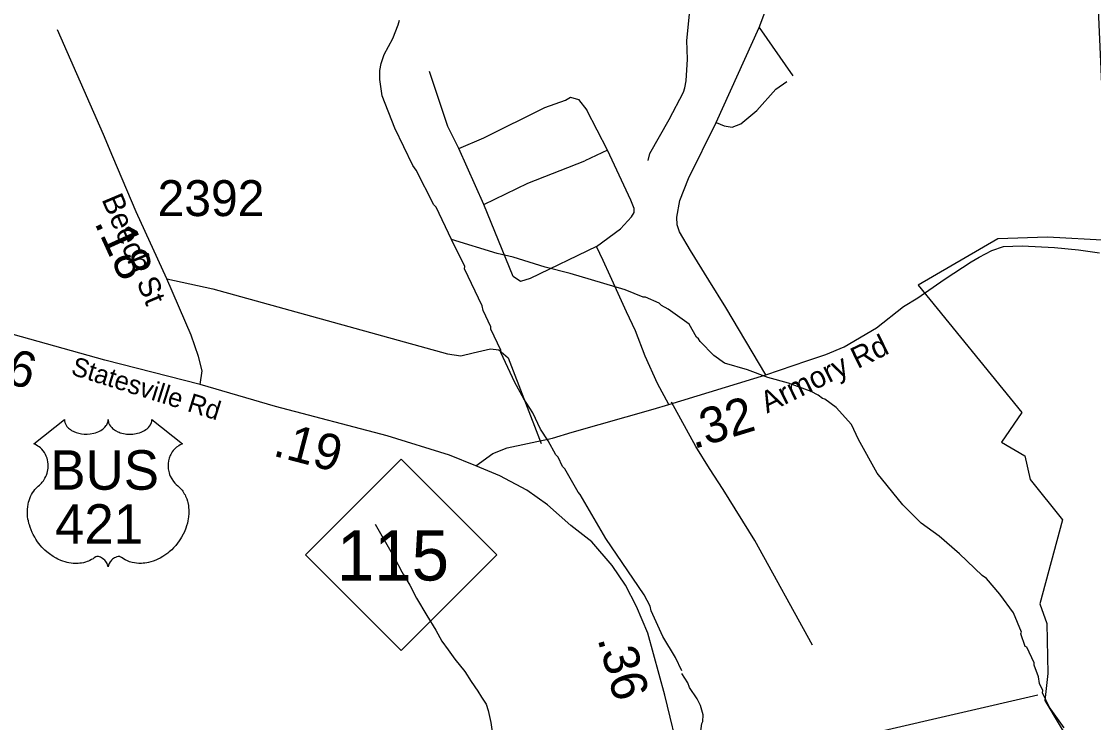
# Model space of a CAD drawing. Extents: x 1248224 to 1454986, y 825081 to 985870.
# Drawn here: x 1370470 to 1374201, y 884588 to 887029 of the extents above; entities that cross this region are included whole.
import ezdxf

# ---------------------------------------------------------------- set-up
doc = ezdxf.new("R2010")
doc.units = 0
for name, color, linetype in [('Exist Boundary Political City Limit New', 7, 'Continuous'), ('Exist Hydrographic Misc Water Feature', 7, 'Continuous'), ('Exist Road Non-System Type 51', 7, 'Continuous'), ('Exist Road Primary NC Shield CELL', 7, 'Continuous'), ('Exist Road Primary NC Shield Number Label', 7, 'Continuous'), ('Exist Road Primary US Attributed', 7, 'Continuous'), ('Exist Road Primary US Label', 7, 'Continuous'), ('Exist Road Primary US Mileage Hundredths English Label', 7, 'Continuous'), ('Exist Road Primary US Shield CELL', 7, 'Continuous'), ('Exist Road Primary US Shield Number Label', 7, 'Continuous'), ('Exist Road Secondary Mileage Hundredths English Label', 7, 'Continuous'), ('Exist Road Secondary Type 51 Attributed', 7, 'Continuous'), ('Exist Road Secondary Type 51 Label', 7, 'Continuous'), ('Exist Road Secondary Type 51 Number Label', 7, 'Continuous'), ('Map Preparation Boundary City Limit Buffer Line', 7, 'Continuous')]:
    doc.layers.add(name, color=color, linetype=linetype)

msp = doc.modelspace()

# ---------------------------------------------------------------- linework, layer by layer
at = {"layer": 'Exist Boundary Political City Limit New'}
for points in [[(1377494.7, 888020.6), (1377316.3, 887969), (1377129.3, 887882.3), (1377027.2, 887830.4), (1376873.7, 887800.1), (1376804.6, 887784.4), (1376502.5, 887795.8), (1375655.1, 887955.6), (1375139.3, 887992.5), (1374734.1, 887992.5), (1374175.3, 888004.7), (1374253.5, 886266.2), (1374041.4, 886278), (1373868.5, 886271.9), (1373590.5, 886111.1), (1373951.3, 885668.2), (1373880.8, 885564.5), (1373962.7, 885516.6), (1373980.6, 885433.9), (1374093.2, 885293.8), (1374014.7, 885001.9), (1374039.3, 884932.7), (1374042, 884759.4)], [(1374042, 884759.4), (1374031.8, 884664.7), (1374131.6, 884498.3)]]:
    msp.add_lwpolyline(points, dxfattribs=at)
at = {"layer": 'Exist Hydrographic Misc Water Feature'}
for points in [[(1372650.7, 886544.9), (1372657.3, 886569), (1372723.8, 886687.5), (1372774, 886782.4), (1372778.4, 886798.3), (1372782.9, 886822.1), (1372788.5, 886898), (1372786, 886962.1), (1372796.3, 887065.8), (1372790.1, 887238), (1372796.9, 887277.9), (1372823.2, 887334.4)], [(1371967.2, 886269.4), (1371913.1, 886382.1), (1371905.3, 886390.2), (1371844, 886511.6), (1371832.3, 886527.9), (1371769.1, 886657.4), (1371725.7, 886770.4), (1371716.9, 886826.5), (1371717.7, 886858.5), (1371722.2, 886882.4), (1371732.8, 886914.2), (1371762.1, 886969.5), (1371781.1, 887017), (1371785.5, 887032.9)], [(1372794.2, 885975), (1372721.3, 886027.6), (1372697.5, 886040.1), (1372689.7, 886048.3), (1372642.1, 886069.4), (1372634.1, 886069.6), (1372570.8, 886095), (1372380, 886151.4), (1372292.4, 886173.4), (1372181.2, 886207.9), (1372125.5, 886221.2), (1371967.2, 886269.4)], [(1372768.3, 884768.5), (1372746.3, 884815), (1372702, 884888), (1372661.9, 884976.9), (1372658.3, 884993), (1372637.2, 885033.5), (1372503.5, 885228.6), (1372414.9, 885382.6), (1372407.1, 885390.8), (1372360.9, 885471.8), (1372353.1, 885480), (1372337.8, 885512.4), (1372329.9, 885520.5), (1372303.1, 885569.2), (1372275.9, 885609.8), (1372249.3, 885666.4), (1372218.3, 885715.1), (1372187.5, 885771.8), (1372137.9, 885877), (1372138, 885885), (1372103.7, 885957.6), (1372103.9, 885965.6), (1372077.1, 886022.3), (1372073.4, 886038.4), (1372012.3, 886167.8), (1372012.5, 886175.8), (1371967.2, 886269.4)], [(1374099.5, 884570.2), (1374047.2, 884643.3), (1374024.2, 884691.8), (1374024.4, 884699.7), (1374012.9, 884724), (1374009.4, 884748), (1373994.4, 884788.3), (1373994.5, 884796.3), (1373969.6, 884850.9), (1373963.7, 884853), (1373948.6, 884897.3), (1373950.4, 884902.4), (1373922.3, 884969.8), (1373875.6, 885034.8), (1373828.9, 885089.9), (1373813.1, 885100.2), (1373734.7, 885175.9), (1373664, 885237.4), (1373601, 885282.7), (1373538, 885346.1), (1373448.7, 885456), (1373383.3, 885573.4), (1373358.5, 885625.9), (1373305.7, 885685), (1373266.3, 885713.8), (1373258.4, 885716), (1373242.6, 885728.4), (1373218.9, 885740.9), (1373139.6, 885769.6), (1373067.9, 885789.1), (1372996.6, 885816.2), (1372917.1, 885839.2), (1372879.6, 885866.6), (1372832.7, 885914.3), (1372826.9, 885924.2), (1372819, 885930.4), (1372794.2, 885975)], [(1372873.6, 884339.2), (1372857.3, 884381.7), (1372842.6, 884438), (1372828.3, 884516.2), (1372837.8, 884584.7), (1372842, 884592.5), (1372842.5, 884615.8), (1372833.1, 884647.2), (1372821.7, 884670.9), (1372794.5, 884710.9), (1372788.8, 884726.8), (1372768.1, 884759.1)]]:
    msp.add_lwpolyline(points, dxfattribs=at)
at = {"layer": 'Exist Road Non-System Type 51'}
for p, q in [((1372887.4, 886676.6), (1373037.7, 887008.1)), ((1373037.7, 887008.1), (1373155.1, 886839.3)), ((1372510.1, 886581), (1372437.8, 886720.3)), ((1372510.1, 886581), (1372430.5, 886543.4)), ((1372494.4, 886196.4), (1372471.9, 886245.5)), ((1373454.8, 884556.7), (1374006.9, 884684.5))]:
    msp.add_line(p, q, dxfattribs=at)
for points in [[(1373037.7, 887008.1), (1373077, 887113.8), (1373102.2, 887148.4), (1373125.2, 887177.8), (1373151.4, 887201.2), (1373240.5, 887246), (1373461.1, 887368), (1373514, 887394.4)], [(1370755.7, 886635.5), (1370595.2, 886999.3)], [(1371992.4, 886586.3), (1371954.1, 886662.6), (1371890.2, 886854.3)], [(1372887.4, 886676.6), (1372916.2, 886665.4), (1372943.4, 886661.4), (1372973.8, 886672.5), (1373029.4, 886718.3), (1373095.4, 886793.5), (1373134.1, 886820)], [(1371992.4, 886586.3), (1372079.3, 886624.2), (1372291.3, 886729), (1372362.9, 886754.6), (1372380.8, 886764.8), (1372408.9, 886757.1), (1372437.8, 886720.3)], [(1372861.9, 886128.8), (1372798.3, 886231.3), (1372760, 886296.3), (1372751.7, 886320.8), (1372750.6, 886347.2), (1372761.1, 886405.1), (1372791.5, 886482.4), (1372887.4, 886676.6)], [(1372079.2, 886392), (1371992.4, 886586.3)], [(1372471.9, 886245.5), (1372554.7, 886306.5), (1372593.4, 886349.2), (1372602.9, 886363.5), (1372602.9, 886377.7), (1372590.3, 886406.2), (1372510.1, 886581)], [(1372079.2, 886392), (1372232.5, 886466.2), (1372430.5, 886543.4)], [(1372471.9, 886245.5), (1372240.2, 886133.8), (1372207, 886123.6), (1372181.4, 886141.5), (1372079.2, 886392)], [(1372575.9, 886017.8), (1372552, 886068.6), (1372518.5, 886143.8), (1372494.4, 886196.4)], [(1370976.4, 886132.5), (1371135.5, 886097.8), (1371952.3, 885871.9), (1371998.9, 885864.7), (1372041.9, 885875.5), (1372102.8, 885889.8), (1372131.4, 885886.2), (1372163.7, 885857.6), (1372278.3, 885560)], [(1373060.8, 885799.2), (1372921.4, 886033), (1372861.9, 886128.8)], [(1372723.4, 885695.5), (1372683.5, 885768.7), (1372640.6, 885863.2), (1372607.1, 885951.7), (1372575.9, 886017.8)], [(1373223.3, 884857.7), (1373022, 885222.2), (1372911.8, 885399.7), (1372865.1, 885473), (1372817.6, 885549.1), (1372732.1, 885703.2)], [(1371701.2, 885278.5), (1371769.1, 885159.3), (1371794.2, 885112.7), (1371798.4, 885105.4)], [(1371798.4, 885105.4), (1371821.3, 885066.2), (1371844.4, 885021.7), (1371881.2, 884960.9), (1371912.2, 884910.2), (1371933.4, 884871.8), (1371954.8, 884841.3), (1371978.2, 884808.8), (1372013.4, 884766.1), (1372034.7, 884731.7), (1372058, 884697.2), (1372071.6, 884676.9), (1372087.1, 884652.6), (1372094.7, 884630.4), (1372103.8, 884588.2), (1372112.6, 884524), (1372117.6, 884473.8), (1372130, 884395.5), (1372137.3, 884359.4), (1372146.8, 884337.2), (1372156.5, 884321), (1372177.8, 884286.5)]]:
    msp.add_lwpolyline(points, dxfattribs=at)
at = {"layer": 'Exist Road Primary NC Shield CELL'}
msp.add_lwpolyline([(1371458.4, 885172.6), (1371791.4, 885505.6), (1372124.4, 885172.6), (1371791.4, 884839.6)], close=True, dxfattribs=at)
at = {"layer": 'Exist Road Primary US Attributed'}
for points in [[(1371091.5, 885764.9), (1370760.4, 885850), (1370440.6, 885939.5), (1370300.9, 885982), (1369930.6, 886084.3)], [(1372051.7, 885481.8), (1371959.2, 885518.7), (1371743.2, 885586.7), (1371354.4, 885688.4), (1371091.5, 885764.9)], [(1373031.5, 883935.1), (1372968.5, 884006.2), (1372893, 884125.7), (1372840.6, 884231.7), (1372791.9, 884361), (1372764.2, 884458.8), (1372709.4, 884683.2), (1372649.7, 884899), (1372611, 884992), (1372572, 885066.3), (1372525.7, 885134.6), (1372455, 885217.5), (1372381.9, 885274.8), (1372300.3, 885346.7), (1372228.9, 885397.2), (1372135.1, 885447.2), (1372051.7, 885481.8)]]:
    msp.add_lwpolyline(points, dxfattribs=at)
at = {"layer": 'Exist Road Primary US Shield CELL'}
msp.add_lwpolyline([(1370619.5, 885642.8), (1370619.8, 885638.4), (1370620.9, 885633.2), (1370621.7, 885630.5), (1370624.1, 885625.4), (1370628.1, 885619.3), (1370633.8, 885613.3), (1370640.1, 885608.1), (1370644.4, 885605.3), (1370651.6, 885601.5), (1370659.8, 885598), (1370669, 885595.4), (1370678.4, 885593.5), (1370688.6, 885592.3), (1370698.7, 885592.2), (1370709.6, 885593), (1370721.7, 885595.3), (1370727.3, 885596.7), (1370733.5, 885598.9), (1370739.2, 885601.3), (1370745.6, 885604.7), (1370750.7, 885607.9), (1370754.7, 885610.8), (1370760.3, 885616.2), (1370764.8, 885621.8), (1370766.7, 885624.9), (1370768.3, 885628), (1370770.5, 885634.4), (1370771.2, 885637.2), (1370771.6, 885643.1), (1370772, 885638.1), (1370772.5, 885635.1), (1370773.3, 885632), (1370774.5, 885628.8), (1370776.8, 885624.3), (1370779.3, 885620.5), (1370784.1, 885615), (1370787, 885612.2), (1370789.7, 885610), (1370796.9, 885605), (1370805.4, 885600.8), (1370809.5, 885598.9), (1370813.8, 885597.4), (1370819.2, 885595.8), (1370824.8, 885594.5), (1370830.3, 885593.5), (1370835.9, 885592.7), (1370841.7, 885592.3), (1370846.4, 885592.2), (1370852.2, 885592.2), (1370857.5, 885592.5), (1370863, 885593.2), (1370869, 885594.2), (1370873.8, 885595.2), (1370880.2, 885596.9), (1370886, 885599), (1370891.1, 885601.2), (1370897.7, 885604.7), (1370903, 885608), (1370906.9, 885611.1), (1370911.6, 885615.4), (1370916, 885620.5), (1370918.5, 885624.2), (1370920.4, 885628), (1370922.1, 885632), (1370923.1, 885636.3), (1370923.6, 885640), (1370923.7, 885643.2), (1371030, 885558.5), (1371027.5, 885557.6), (1371021.7, 885554.7), (1371017.1, 885552), (1371009.8, 885546.9), (1371006.7, 885544.1), (1371003.5, 885541.1), (1371000.6, 885538), (1370998.1, 885535), (1370995, 885530.7), (1370992.3, 885526.5), (1370989.6, 885521.8), (1370987.6, 885517.7), (1370984.3, 885509.1), (1370982.7, 885503.7), (1370981.7, 885499.2), (1370980.5, 885489.7), (1370980.2, 885485.1), (1370980.2, 885480.7), (1370980.4, 885476), (1370980.9, 885471.5), (1370981.7, 885466.7), (1370982.4, 885462.6), (1370983.7, 885457.5), (1370985.6, 885451.6), (1370988, 885445.9), (1370992.8, 885436.7), (1370999.1, 885427.2), (1371003.5, 885422), (1371007.9, 885417.5), (1371014.5, 885411.9), (1371018, 885408.8), (1371022.1, 885404.7), (1371028.8, 885397), (1371031.4, 885393.3), (1371034.2, 885389.3), (1371036.7, 885385), (1371039.2, 885380.5), (1371041.2, 885376.6), (1371044.9, 885367.5), (1371047.7, 885358.6), (1371048.9, 885354), (1371050.9, 885343.5), (1371051.7, 885338.4), (1371052.5, 885328.2), (1371052.5, 885315.9), (1371051.6, 885304.2), (1371049.4, 885290.6), (1371047.6, 885282.4), (1371044.8, 885272.9), (1371042.1, 885264.7), (1371037.2, 885252.6), (1371032.9, 885243.8), (1371027.3, 885233.5), (1371023.5, 885227.3), (1371019, 885220.6), (1371013.4, 885213), (1371006.9, 885204.8), (1370999.1, 885196.2), (1370992.7, 885189.9), (1370984.4, 885182.5), (1370979.4, 885178.3), (1370972.3, 885172.9), (1370962.5, 885166.4), (1370952.8, 885160.8), (1370944.6, 885156.6), (1370937.3, 885153.4), (1370927.9, 885149.9), (1370912.2, 885145.5), (1370906.5, 885144.3), (1370899.7, 885143.3), (1370893.4, 885142.7), (1370887.2, 885142.3), (1370878.9, 885142.3), (1370870.7, 885143), (1370862.9, 885144.1), (1370854.8, 885145.8), (1370846.4, 885148.3), (1370838.7, 885151.3), (1370830.9, 885155.1), (1370817.7, 885163.4), (1370813.9, 885165.4), (1370811.8, 885166), (1370806.7, 885166.3), (1370801.9, 885165.2), (1370797.1, 885163.3), (1370794.1, 885161.7), (1370790.2, 885159.2), (1370787.2, 885156.8), (1370783.5, 885153.3), (1370781, 885150.4), (1370779.1, 885148.2), (1370775.4, 885142.3), (1370774.1, 885139.6), (1370772.7, 885136), (1370771.5, 885130.7), (1370769.8, 885137.4), (1370767.9, 885141.8), (1370765.6, 885145.5), (1370763.3, 885148.9), (1370759.5, 885153.1), (1370756.2, 885156.3), (1370752.2, 885159.6), (1370747.9, 885162.2), (1370744.5, 885163.9), (1370741.4, 885165.1), (1370737.5, 885166.1), (1370734.4, 885166.3), (1370731.8, 885166.3), (1370728.3, 885165.4), (1370723.5, 885162), (1370718.9, 885158.8), (1370714, 885155.8), (1370708.1, 885152.6), (1370703.7, 885150.6), (1370698.6, 885148.6), (1370692.6, 885146.6), (1370686, 885144.9), (1370679.3, 885143.6), (1370673.4, 885142.6), (1370667.1, 885142.1), (1370661.4, 885141.9), (1370655.4, 885142), (1370649.8, 885142.4), (1370643.4, 885143), (1370635.3, 885144.1), (1370628.7, 885145.7), (1370621.7, 885147.5), (1370614.4, 885149.8), (1370606.7, 885152.8), (1370597, 885157), (1370590.3, 885160.4), (1370579.7, 885166.5), (1370567.3, 885175.1), (1370557.9, 885182.7), (1370551, 885188.9), (1370540.9, 885199.2), (1370535, 885205.9), (1370525.7, 885218), (1370519.7, 885226.7), (1370515.9, 885233.1), (1370510.2, 885243.4), (1370507.1, 885249.9), (1370503.1, 885259.3), (1370499.9, 885267.9), (1370497.3, 885276.1), (1370495.9, 885281.3), (1370493.9, 885290.4), (1370492.6, 885296.9), (1370491.4, 885305.7), (1370490.8, 885315.1), (1370490.7, 885323.7), (1370490.9, 885330.8), (1370491.7, 885339.2), (1370493.1, 885348.1), (1370494.8, 885355.7), (1370496.3, 885361.1), (1370498.6, 885367.8), (1370501.6, 885375.1), (1370505.1, 885382.2), (1370508.5, 885388), (1370512.7, 885394.3), (1370516.8, 885399.6), (1370522.2, 885405.5), (1370527.9, 885410.9), (1370533.1, 885415.1), (1370539.2, 885421.2), (1370542.4, 885424.8), (1370546.3, 885429.9), (1370549.4, 885434.6), (1370551.8, 885438.8), (1370555, 885445), (1370557, 885449.7), (1370559.4, 885456.8), (1370560.6, 885461.8), (1370561.9, 885468.3), (1370562.7, 885474.4), (1370563, 885482), (1370562.8, 885488.3), (1370562, 885495.6), (1370560.6, 885502.7), (1370559, 885508.8), (1370556.3, 885515.9), (1370553.9, 885521), (1370549.9, 885528), (1370545.3, 885534.4), (1370540.7, 885539.7), (1370535.9, 885544.4), (1370531.4, 885547.9), (1370527.1, 885551), (1370521.7, 885554.3), (1370516.5, 885556.9), (1370513.2, 885558.2)], close=True, dxfattribs=at)
at = {"layer": 'Exist Road Secondary Type 51 Attributed'}
for points in [[(1371091.5, 885764.9), (1371098.4, 885812.1), (1371085.7, 885863), (1371060.2, 885936.7), (1370976.4, 886132.5), (1370869.7, 886366.5), (1370788.4, 886557.2), (1370755.7, 886635.5)], [(1373613.2, 886083.2), (1373685.3, 886132.7), (1373775.4, 886191.6), (1373802.7, 886208.9), (1373847.7, 886231.3), (1373887.6, 886245.5), (1373953.1, 886247.5), (1374065.2, 886241.4), (1374149.5, 886234.3), (1374221.6, 886223.8)], [(1372051.7, 885481.8), (1372110.7, 885525.2), (1372160.4, 885544.7), (1372317.8, 885578.4), (1372386.3, 885599.1), (1372668.9, 885679.2), (1372723.4, 885695.5), (1373060.8, 885799.2), (1373203.3, 885847), (1373269.3, 885869.3), (1373333.2, 885895.8), (1373445.4, 885961.8), (1373539.7, 886036.1), (1373589.6, 886067), (1373613.2, 886083.2)]]:
    msp.add_lwpolyline(points, dxfattribs=at)
at = {"layer": 'Map Preparation Boundary City Limit Buffer Line'}
for points in [[(1377494.7, 888020.6), (1377316.3, 887969), (1377129.3, 887882.3), (1377027.2, 887830.4), (1376873.7, 887800.1), (1376804.6, 887784.4), (1376502.5, 887795.8), (1375655.1, 887955.6), (1375139.3, 887992.5), (1374734.1, 887992.5), (1374175.3, 888004.7), (1374253.5, 886266.2), (1374041.4, 886278), (1373868.5, 886271.9), (1373590.5, 886111.1), (1373951.3, 885668.2), (1373880.8, 885564.5), (1373962.7, 885516.6), (1373980.6, 885433.9), (1374093.2, 885293.8), (1374014.7, 885001.9), (1374039.3, 884932.7), (1374042, 884759.4)], [(1374042, 884759.4), (1374031.8, 884664.7), (1374131.6, 884498.3)]]:
    msp.add_lwpolyline(points, dxfattribs=at)

# ---------------------------------------------------------------- texts
at = {"layer": 'Exist Road Primary NC Shield Number Label'}
msp.add_text('115', height=175, dxfattribs=at).set_placement((1371567.5, 885082.8))
at = {"layer": 'Exist Road Primary US Label'}
msp.add_text('Statesville Rd', height=65.617, rotation=342.534, dxfattribs=at).set_placement((1370638.8, 885800.8))
at = {"layer": 'Exist Road Primary US Mileage Hundredths English Label'}
for s, rotation, p in [('.26', 343.9631, (1370275.4, 885811)), ('.19', 345.3374, (1371341.2, 885518.2)), ('.36', 285.4622, (1372474.2, 884880.1))]:
    msp.add_text(s, height=125, rotation=rotation, dxfattribs=at).set_placement(p)
at = {"layer": 'Exist Road Primary US Shield Number Label'}
for s, p in [('BUS', (1370570.5, 885398.8)), ('421', (1370586.6, 885210.8))]:
    msp.add_text(s, height=137.5, dxfattribs=at).set_placement(p)
at = {"layer": 'Exist Road Secondary Mileage Hundredths English Label'}
for s, rotation, p in [('.18', 294.5204, (1370722.2, 886329)), ('.32', 17.085, (1372808.9, 885539.5))]:
    msp.add_text(s, height=125, rotation=rotation, dxfattribs=at).set_placement(p)
at = {"layer": 'Exist Road Secondary Type 51 Label'}
for s, rotation, p in [('Beech St', 292.8425, (1370747.9, 886409.8)), ('Armory Rd', 26.178, (1373065, 885663.6))]:
    msp.add_text(s, height=75, rotation=rotation, dxfattribs=at).set_placement(p)
at = {"layer": 'Exist Road Secondary Type 51 Number Label'}
msp.add_text('2392', height=125, dxfattribs=at).set_placement((1370943.7, 886351.3))

doc.saveas('drawing.dxf')
